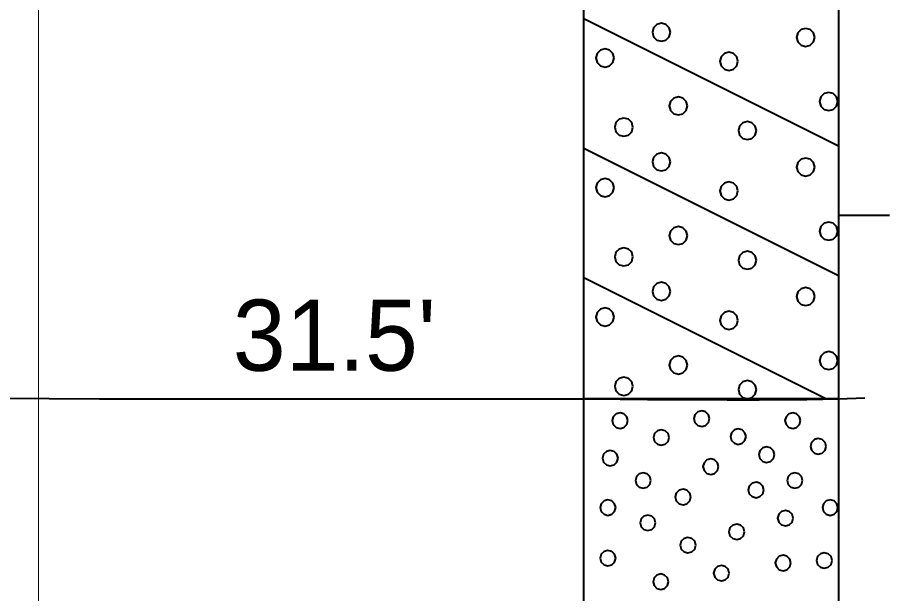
# Model space of a CAD drawing. Extents: x -582 to 653, y -817 to -3.
# Drawn here: x 283.59 to 292.15, y -221.96 to -216.31 of the extents above; entities that cross this region are included whole.
import ezdxf

# ---------------------------------------------------------------- set-up
doc = ezdxf.new("R2010")
doc.units = 0
doc.header["$LTSCALE"] = 0.4
doc.linetypes.add('LONG_DASHED', pattern=[7.5, 6, -1.5])
for name, color, linetype, lineweight in [('26', 7, 'LONG_DASHED', 40), ('27', 7, 'Continuous', 40), ('7', 7, 'Continuous', 13)]:
    doc.layers.add(name, color=color, linetype=linetype, lineweight=lineweight)

msp = doc.modelspace()

# ---------------------------------------------------------------- linework, layer by layer
at = {"layer": '26'}
msp.add_spline([(277.5031, -219.9792), (285.3791, -220.0529), (289.1465, -220.0529), (291.6465, -220.0529), (320.7791, -216.0729), (324.5465, -216.0729), (327.0465, -216.0729), (342.9162, -216.1466)], degree=3, dxfattribs=at)
at = {"layer": '27'}
for p, q in [((289.1465, -216.3229), (291.6465, -217.5729)), ((289.1465, -217.5929), (291.6465, -218.8429)), ((292.1465, -218.2529), (291.6465, -218.2529)), ((289.1465, -218.8629), (291.5265, -220.0529)), ((285.3791, -220.0529), (289.1465, -220.0529))]:
    msp.add_line(p, q, dxfattribs=at)
for points in [[(289.1465, -215.0529), (291.6465, -215.0529), (291.6465, -220.0529), (289.1465, -220.0529)], [(289.9971, -216.458), (289.9852, -216.4136), (289.9526, -216.3811), (289.9082, -216.3691), (289.8637, -216.3811), (289.8312, -216.4136), (289.8193, -216.458), (289.8312, -216.5025), (289.8637, -216.535), (289.9082, -216.5469), (289.9526, -216.535), (289.9852, -216.5025)], [(291.412, -216.5089), (291.4001, -216.4644), (291.3676, -216.4319), (291.3231, -216.42), (291.2787, -216.4319), (291.2461, -216.4644), (291.2342, -216.5089), (291.2461, -216.5533), (291.2787, -216.5859), (291.3231, -216.5978), (291.3676, -216.5859), (291.4001, -216.5533)], [(289.4441, -216.7098), (289.4322, -216.6653), (289.3996, -216.6328), (289.3552, -216.6209), (289.3107, -216.6328), (289.2782, -216.6653), (289.2663, -216.7098), (289.2782, -216.7542), (289.3107, -216.7867), (289.3552, -216.7987), (289.3996, -216.7867), (289.4322, -216.7542)], [(290.6594, -216.7428), (290.6475, -216.6984), (290.615, -216.6658), (290.5705, -216.6539), (290.5261, -216.6658), (290.4935, -216.6984), (290.4816, -216.7428), (290.4935, -216.7873), (290.5261, -216.8198), (290.5705, -216.8317), (290.615, -216.8198), (290.6475, -216.7873)], [(291.6383, -217.1369), (291.6264, -217.0924), (291.5938, -217.0599), (291.5494, -217.048), (291.5049, -217.0599), (291.4724, -217.0924), (291.4605, -217.1369), (291.4724, -217.1813), (291.5049, -217.2139), (291.5494, -217.2258), (291.5938, -217.2139), (291.6264, -217.1813)], [(290.1636, -217.1801), (290.1517, -217.1357), (290.1192, -217.1031), (290.0747, -217.0912), (290.0303, -217.1031), (289.9977, -217.1357), (289.9858, -217.1801), (289.9977, -217.2246), (290.0303, -217.2571), (290.0747, -217.269), (290.1192, -217.2571), (290.1517, -217.2246)], [(289.6284, -217.3886), (289.6165, -217.3442), (289.584, -217.3116), (289.5395, -217.2997), (289.4951, -217.3116), (289.4625, -217.3442), (289.4506, -217.3886), (289.4625, -217.4331), (289.4951, -217.4656), (289.5395, -217.4775), (289.584, -217.4656), (289.6165, -217.4331)], [(290.8412, -217.4217), (290.8293, -217.3772), (290.7968, -217.3447), (290.7523, -217.3328), (290.7079, -217.3447), (290.6753, -217.3772), (290.6634, -217.4217), (290.6753, -217.4661), (290.7079, -217.4987), (290.7523, -217.5106), (290.7968, -217.4987), (290.8293, -217.4661)], [(289.9972, -217.7292), (289.9852, -217.6848), (289.9527, -217.6522), (289.9083, -217.6403), (289.8638, -217.6522), (289.8313, -217.6848), (289.8194, -217.7292), (289.8313, -217.7737), (289.8638, -217.8062), (289.9083, -217.8181), (289.9527, -217.8062), (289.9852, -217.7737)], [(291.412, -217.7802), (291.4001, -217.7357), (291.3676, -217.7032), (291.3231, -217.6913), (291.2787, -217.7032), (291.2461, -217.7357), (291.2342, -217.7802), (291.2461, -217.8246), (291.2787, -217.8572), (291.3231, -217.8691), (291.3676, -217.8572), (291.4001, -217.8246)], [(289.4441, -217.981), (289.4322, -217.9366), (289.3996, -217.904), (289.3552, -217.8921), (289.3107, -217.904), (289.2782, -217.9366), (289.2663, -217.981), (289.2782, -218.0255), (289.3107, -218.058), (289.3552, -218.0699), (289.3996, -218.058), (289.4322, -218.0255)], [(290.6594, -218.0141), (290.6475, -217.9696), (290.615, -217.9371), (290.5705, -217.9252), (290.5261, -217.9371), (290.4935, -217.9696), (290.4816, -218.0141), (290.4935, -218.0585), (290.5261, -218.0911), (290.5705, -218.103), (290.615, -218.0911), (290.6475, -218.0585)], [(290.1636, -218.4514), (290.1517, -218.4069), (290.1192, -218.3744), (290.0747, -218.3625), (290.0303, -218.3744), (289.9977, -218.4069), (289.9858, -218.4514), (289.9977, -218.4958), (290.0303, -218.5284), (290.0747, -218.5403), (290.1192, -218.5284), (290.1517, -218.4958)], [(291.6383, -218.4082), (291.6264, -218.3637), (291.5938, -218.3312), (291.5494, -218.3193), (291.5049, -218.3312), (291.4724, -218.3637), (291.4605, -218.4082), (291.4724, -218.4526), (291.5049, -218.4852), (291.5494, -218.4971), (291.5938, -218.4852), (291.6264, -218.4526)], [(289.6284, -218.6599), (289.6165, -218.6154), (289.584, -218.5829), (289.5395, -218.571), (289.4951, -218.5829), (289.4625, -218.6154), (289.4506, -218.6599), (289.4625, -218.7043), (289.4951, -218.7369), (289.5395, -218.7488), (289.584, -218.7369), (289.6165, -218.7043)], [(290.8412, -218.6929), (290.8293, -218.6485), (290.7968, -218.6159), (290.7523, -218.604), (290.7079, -218.6159), (290.6753, -218.6485), (290.6634, -218.6929), (290.6753, -218.7374), (290.7079, -218.7699), (290.7523, -218.7818), (290.7968, -218.7699), (290.8293, -218.7374)], [(289.9971, -218.998), (289.9852, -218.9536), (289.9526, -218.9211), (289.9082, -218.9091), (289.8637, -218.9211), (289.8312, -218.9536), (289.8193, -218.998), (289.8312, -219.0425), (289.8637, -219.075), (289.9082, -219.0869), (289.9526, -219.075), (289.9852, -219.0425)], [(291.412, -219.0489), (291.4001, -219.0044), (291.3676, -218.9719), (291.3231, -218.96), (291.2787, -218.9719), (291.2461, -219.0044), (291.2342, -219.0489), (291.2461, -219.0933), (291.2787, -219.1259), (291.3231, -219.1378), (291.3676, -219.1259), (291.4001, -219.0933)], [(289.4441, -219.2498), (289.4322, -219.2053), (289.3996, -219.1728), (289.3552, -219.1609), (289.3107, -219.1728), (289.2782, -219.2053), (289.2663, -219.2498), (289.2782, -219.2942), (289.3107, -219.3267), (289.3552, -219.3387), (289.3996, -219.3267), (289.4322, -219.2942)], [(290.6594, -219.2828), (290.6475, -219.2384), (290.615, -219.2058), (290.5705, -219.1939), (290.5261, -219.2058), (290.4935, -219.2384), (290.4816, -219.2828), (290.4935, -219.3273), (290.5261, -219.3598), (290.5705, -219.3717), (290.615, -219.3598), (290.6475, -219.3273)], [(290.1636, -219.7201), (290.1517, -219.6757), (290.1192, -219.6431), (290.0747, -219.6312), (290.0303, -219.6431), (289.9977, -219.6757), (289.9858, -219.7201), (289.9977, -219.7646), (290.0303, -219.7971), (290.0747, -219.809), (290.1192, -219.7971), (290.1517, -219.7646)], [(291.6383, -219.6769), (291.6264, -219.6324), (291.5938, -219.5999), (291.5494, -219.588), (291.5049, -219.5999), (291.4724, -219.6324), (291.4605, -219.6769), (291.4724, -219.7213), (291.5049, -219.7539), (291.5494, -219.7658), (291.5938, -219.7539), (291.6264, -219.7213)], [(289.6284, -219.9286), (289.6165, -219.8842), (289.584, -219.8516), (289.5395, -219.8397), (289.4951, -219.8516), (289.4625, -219.8842), (289.4506, -219.9286), (289.4625, -219.9731), (289.4951, -220.0056), (289.5395, -220.0175), (289.584, -220.0056), (289.6165, -219.9731)], [(290.8412, -219.9617), (290.8293, -219.9172), (290.7968, -219.8847), (290.7523, -219.8728), (290.7079, -219.8847), (290.6753, -219.9172), (290.6634, -219.9617), (290.6753, -220.0061), (290.7079, -220.0387), (290.7523, -220.0506), (290.7968, -220.0387), (290.8293, -220.0061)], [(289.1465, -220.0529), (291.6465, -220.0529), (291.6465, -224.5529), (289.1465, -224.5529)], [(289.5784, -220.2655), (289.5682, -220.2274), (289.5403, -220.1996), (289.5022, -220.1893), (289.4641, -220.1996), (289.4362, -220.2274), (289.426, -220.2655), (289.4362, -220.3036), (289.4641, -220.3315), (289.5022, -220.3417), (289.5403, -220.3315), (289.5682, -220.3036)], [(290.3794, -220.246), (290.3692, -220.2079), (290.3413, -220.18), (290.3032, -220.1698), (290.2651, -220.18), (290.2372, -220.2079), (290.227, -220.246), (290.2372, -220.2841), (290.2651, -220.3119), (290.3032, -220.3222), (290.3413, -220.3119), (290.3692, -220.2841)], [(291.273, -220.2656), (291.2628, -220.2275), (291.2349, -220.1996), (291.1968, -220.1894), (291.1587, -220.1996), (291.1308, -220.2275), (291.1206, -220.2656), (291.1308, -220.3037), (291.1587, -220.3316), (291.1968, -220.3418), (291.2349, -220.3316), (291.2628, -220.3037)], [(289.9833, -220.4308), (289.9731, -220.3927), (289.9452, -220.3648), (289.9071, -220.3546), (289.869, -220.3648), (289.8411, -220.3927), (289.8309, -220.4308), (289.8411, -220.4689), (289.869, -220.4968), (289.9071, -220.507), (289.9452, -220.4968), (289.9731, -220.4689)], [(290.7384, -220.4218), (290.7282, -220.3837), (290.7003, -220.3558), (290.6622, -220.3456), (290.6241, -220.3558), (290.5962, -220.3837), (290.586, -220.4218), (290.5962, -220.4599), (290.6241, -220.4878), (290.6622, -220.498), (290.7003, -220.4878), (290.7282, -220.4599)], [(291.5239, -220.5177), (291.5137, -220.4796), (291.4858, -220.4517), (291.4477, -220.4415), (291.4096, -220.4517), (291.3817, -220.4796), (291.3715, -220.5177), (291.3817, -220.5558), (291.4096, -220.5837), (291.4477, -220.5939), (291.4858, -220.5837), (291.5137, -220.5558)], [(289.4822, -220.6334), (289.472, -220.5953), (289.4441, -220.5674), (289.406, -220.5572), (289.3679, -220.5674), (289.34, -220.5953), (289.3298, -220.6334), (289.34, -220.6715), (289.3679, -220.6994), (289.406, -220.7096), (289.4441, -220.6994), (289.472, -220.6715)], [(291.0166, -220.5991), (291.0064, -220.561), (290.9785, -220.5331), (290.9404, -220.5229), (290.9023, -220.5331), (290.8744, -220.561), (290.8642, -220.5991), (290.8744, -220.6372), (290.9023, -220.6651), (290.9404, -220.6753), (290.9785, -220.6651), (291.0064, -220.6372)], [(290.4683, -220.7166), (290.4581, -220.6785), (290.4302, -220.6506), (290.3921, -220.6404), (290.354, -220.6506), (290.3261, -220.6785), (290.3159, -220.7166), (290.3261, -220.7547), (290.354, -220.7826), (290.3921, -220.7928), (290.4302, -220.7826), (290.4581, -220.7547)], [(289.8051, -220.8521), (289.7949, -220.814), (289.767, -220.7861), (289.7289, -220.7759), (289.6908, -220.7861), (289.6629, -220.814), (289.6527, -220.8521), (289.6629, -220.8902), (289.6908, -220.918), (289.7289, -220.9283), (289.767, -220.918), (289.7949, -220.8902)], [(291.2938, -220.8521), (291.2836, -220.814), (291.2557, -220.7861), (291.2176, -220.7759), (291.1795, -220.7861), (291.1516, -220.814), (291.1414, -220.8521), (291.1516, -220.8902), (291.1795, -220.918), (291.2176, -220.9283), (291.2557, -220.918), (291.2836, -220.8902)], [(290.9124, -220.9449), (290.9022, -220.9068), (290.8743, -220.8789), (290.8362, -220.8687), (290.7981, -220.8789), (290.7702, -220.9068), (290.76, -220.9449), (290.7702, -220.983), (290.7981, -221.0108), (290.8362, -221.0211), (290.8743, -221.0108), (290.9022, -220.983)], [(290.1967, -221.0135), (290.1865, -220.9754), (290.1586, -220.9475), (290.1205, -220.9373), (290.0824, -220.9475), (290.0545, -220.9754), (290.0443, -221.0135), (290.0545, -221.0516), (290.0824, -221.0795), (290.1205, -221.0897), (290.1586, -221.0795), (290.1865, -221.0516)], [(289.4593, -221.1177), (289.4491, -221.0796), (289.4212, -221.0518), (289.3831, -221.0415), (289.345, -221.0518), (289.3171, -221.0796), (289.3069, -221.1177), (289.3171, -221.1558), (289.345, -221.1837), (289.3831, -221.1939), (289.4212, -221.1837), (289.4491, -221.1558)], [(291.6396, -221.1177), (291.6293, -221.0796), (291.6015, -221.0518), (291.5634, -221.0415), (291.5253, -221.0518), (291.4974, -221.0796), (291.4872, -221.1177), (291.4974, -221.1558), (291.5253, -221.1837), (291.5634, -221.1939), (291.6015, -221.1837), (291.6293, -221.1558)], [(291.201, -221.222), (291.1908, -221.1839), (291.1629, -221.156), (291.1248, -221.1458), (291.0867, -221.156), (291.0588, -221.1839), (291.0486, -221.222), (291.0588, -221.2601), (291.0867, -221.288), (291.1248, -221.2982), (291.1629, -221.288), (291.1908, -221.2601)], [(289.8509, -221.2678), (289.8407, -221.2297), (289.8128, -221.2018), (289.7747, -221.1916), (289.7366, -221.2018), (289.7087, -221.2297), (289.6985, -221.2678), (289.7087, -221.3059), (289.7366, -221.3337), (289.7747, -221.344), (289.8128, -221.3337), (289.8407, -221.3059)], [(290.723, -221.3555), (290.7128, -221.3174), (290.6849, -221.2895), (290.6468, -221.2793), (290.6087, -221.2895), (290.5808, -221.3174), (290.5706, -221.3555), (290.5808, -221.3936), (290.6087, -221.4215), (290.6468, -221.4317), (290.6849, -221.4215), (290.7128, -221.3936)], [(290.245, -221.4864), (290.2348, -221.4483), (290.2069, -221.4204), (290.1688, -221.4102), (290.1307, -221.4204), (290.1028, -221.4483), (290.0926, -221.4864), (290.1028, -221.5245), (290.1307, -221.5524), (290.1688, -221.5626), (290.2069, -221.5524), (290.2348, -221.5245)], [(289.4593, -221.6135), (289.4491, -221.5754), (289.4212, -221.5476), (289.3831, -221.5373), (289.345, -221.5476), (289.3171, -221.5754), (289.3069, -221.6135), (289.3171, -221.6516), (289.345, -221.6795), (289.3831, -221.6897), (289.4212, -221.6795), (289.4491, -221.6516)], [(291.1781, -221.6606), (291.1679, -221.6225), (291.14, -221.5946), (291.1019, -221.5844), (291.0638, -221.5946), (291.0359, -221.6225), (291.0257, -221.6606), (291.0359, -221.6987), (291.0638, -221.7266), (291.1019, -221.7368), (291.14, -221.7266), (291.1679, -221.6987)], [(291.5823, -221.6364), (291.5721, -221.5983), (291.5442, -221.5704), (291.5061, -221.5602), (291.468, -221.5704), (291.4402, -221.5983), (291.4299, -221.6364), (291.4402, -221.6745), (291.468, -221.7024), (291.5061, -221.7126), (291.5442, -221.7024), (291.5721, -221.6745)], [(290.573, -221.761), (290.5628, -221.7229), (290.5349, -221.695), (290.4968, -221.6848), (290.4587, -221.695), (290.4308, -221.7229), (290.4206, -221.761), (290.4308, -221.7991), (290.4587, -221.827), (290.4968, -221.8372), (290.5349, -221.827), (290.5628, -221.7991)], [(289.978, -221.8449), (289.9678, -221.8068), (289.9399, -221.7789), (289.9018, -221.7687), (289.8637, -221.7789), (289.8358, -221.8068), (289.8256, -221.8449), (289.8358, -221.883), (289.8637, -221.9109), (289.9018, -221.9211), (289.9399, -221.9109), (289.9678, -221.883)]]:
    msp.add_lwpolyline(points, close=True, dxfattribs=at)
at = {"layer": '7'}
msp.add_line((283.7965, -306.6952), (283.7965, -169.1034), dxfattribs=at)

# ---------------------------------------------------------------- texts
at = {"layer": '27'}
msp.add_text("31.5'", height=0.6976, dxfattribs=at).set_placement((285.7031, -219.7765))

doc.saveas('drawing.dxf')
